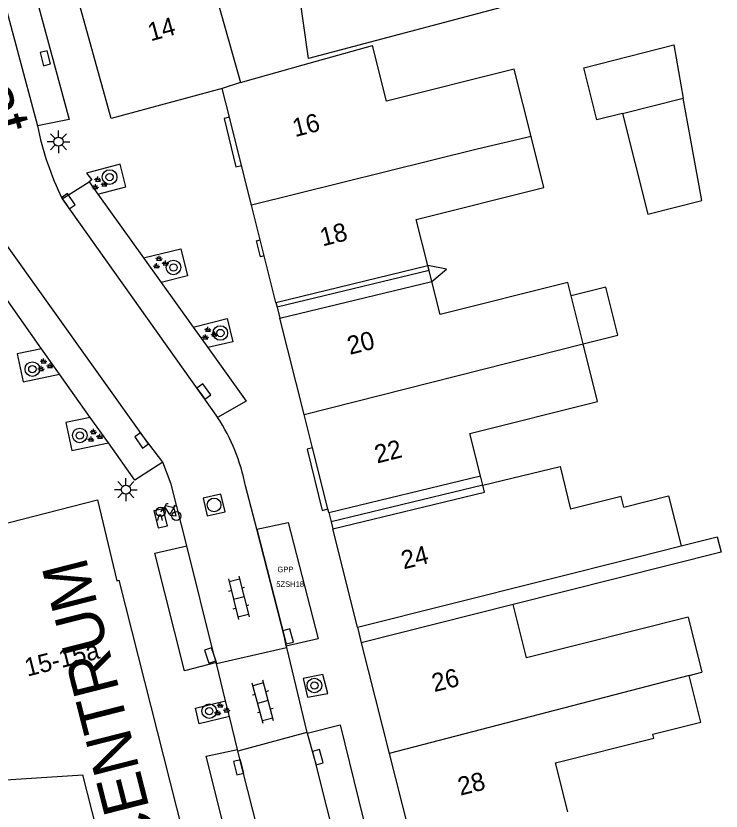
# Model space of a CAD drawing. Extents: x 132998 to 136004, y 396998 to 398512.
# Drawn here: x 133923.58 to 133962.27, y 397549.01 to 397592.61 of the extents above; entities that cross this region are included whole.
import ezdxf

# ---------------------------------------------------------------- set-up
doc = ezdxf.new("R2010")
doc.units = 0
for name, color, linetype in [('bp-anno-kenteken', 7, 'Continuous'), ('bp-grn-parkeervak', 7, 'Continuous'), ('gg-afsc-erfafscheiding', 7, 'Continuous'), ('gg-afsc-muur', 7, 'Continuous'), ('gg-anno-huisnummerreeks BGT', 7, 'Continuous'), ('gg-anno-openbare ruimte label', 7, 'Continuous'), ('gg-bbg-gedigitaliseerde bebouwing', 7, 'Continuous'), ('gg-bbg-gedigitaliseerde bebouwing onder overbouw', 7, 'Continuous'), ('gg-bbg-gedigitaliseerde bijgebouw', 7, 'Continuous'), ('gg-bbg-gedigitaliseerde overbouw', 7, 'Continuous'), ('gg-bbg-hoofdgebouw', 7, 'Continuous'), ('gg-bbg-luifel en loopbrug', 7, 'Continuous'), ('gg-bbg-pand overbouw', 7, 'Continuous'), ('gg-bbg-tussenscheiding', 7, 'Continuous'), ('gg-bbg-tussenscheiding niveau 01', 7, 'Continuous'), ('gg-knt-verharding', 7, 'Continuous'), ('gg-knt-verharding nz', 7, 'Continuous'), ('gt-anno-naam bijzondere bebouwing', 7, 'Continuous'), ('gt-grn-weggrens', 7, 'Continuous'), ('gt-symb-boom', 7, 'Continuous'), ('gt-symb-fietsenrek', 7, 'Continuous'), ('gt-symb-groenvak', 7, 'Continuous'), ('gt-symb-klinker verharding', 7, 'Continuous'), ('gt-symb-kolk', 7, 'Continuous'), ('gt-symb-lichtmast', 7, 'Continuous'), ('gt-symb-rioolschacht', 7, 'Continuous'), ('kenmerkpunt gehandicapten parkeerplaats', 7, 'Continuous')]:
    doc.layers.add(name, color=color, linetype=linetype)

# ---------------------------------------------------------------- blocks, each defined once
blk = doc.blocks.new('gt0-KOLK')
at = {"layer": 'gt-symb-kolk'}
blk.add_lwpolyline([(0, 0), (0.375, 0), (0.375, 0.4), (-0.375, 0.4), (-0.375, 0), (0, 0)], dxfattribs=at)
blk = doc.blocks.new('gt0-GRVAK')
at = {"layer": 'gt-symb-groenvak'}
for p, q in [((-0.11, 0.189), (-0.228, 0.24)), ((-0.182, 0.153), (0.088, 0.153)), ((-0.091, 0.211), (-0.156, 0.322)), ((-0.047, 0.214), (-0.047, 0.393)), ((-0.004, 0.211), (0.061, 0.322)), ((0.015, 0.189), (0.133, 0.24)), ((0.262, -0.052), (0.197, 0.059)), ((0.305, -0.049), (0.305, 0.13)), ((0.349, -0.052), (0.414, 0.059)), ((-0.245, -0.228), (-0.363, -0.177)), ((-0.318, -0.264), (-0.047, -0.264)), ((-0.226, -0.206), (-0.291, -0.095)), ((-0.183, -0.203), (-0.183, -0.024)), ((-0.139, -0.206), (-0.074, -0.095)), ((-0.12, -0.228), (-0.002, -0.177)), ((0.243, -0.074), (0.125, -0.023)), ((0.17, -0.11), (0.441, -0.11)), ((0.368, -0.074), (0.486, -0.023))]:
    blk.add_line(p, q, dxfattribs=at)
blk = doc.blocks.new('gt0-BOOM')
at = {"layer": 'gt-symb-boom'}
for radius in [0.4, 0.2]:
    blk.add_circle((0, 0), radius, dxfattribs=at)
blk = doc.blocks.new('gt0-LMAST')
at = {"layer": 'gt-symb-lichtmast'}
for p, q in [((-0.182, 0.173), (-0.447, 0.438)), ((-0.005, 0.246), (-0.005, 0.621)), ((0.172, 0.173), (0.437, 0.438)), ((-0.255, -0.004), (-0.63, -0.004)), ((-0.182, -0.181), (-0.447, -0.446)), ((-0.005, -0.254), (-0.005, -0.629)), ((0.437, -0.446), (0.172, -0.181)), ((0.245, -0.004), (0.62, -0.004))]:
    blk.add_line(p, q, dxfattribs=at)
blk.add_circle((-0.005, -0.004), 0.25, dxfattribs=at)
blk = doc.blocks.new('gt0-KL1')
at = {"layer": 'gt-symb-klinker verharding'}
for p, q in [((-0.5, 0.3), (-0.5, 0.45)), ((0.5, 0.3), (0.5, 0.45)), ((-1.15, 0.3), (1.15, 0.3)), ((-1, -0.3), (-1, 0.3)), ((0, -0.3), (0, 0.3)), ((1, -0.3), (1, 0.3)), ((-1.15, -0.3), (1.15, -0.3)), ((-0.5, -0.45), (-0.5, -0.3)), ((0.5, -0.45), (0.5, -0.3))]:
    blk.add_line(p, q, dxfattribs=at)
blk = doc.blocks.new('gt0-RS')
at = {"layer": 'gt-symb-rioolschacht'}
blk.add_lwpolyline([(-0.5, -0.5), (0.5, -0.5), (0.5, 0.5), (-0.5, 0.5)], close=True, dxfattribs=at)
blk.add_circle((0, 0), 0.375, dxfattribs=at)
blk = doc.blocks.new('gt0-FREK')
at = {"layer": 'gt-symb-fietsenrek'}
for p, q in [((0.259, 0.762), (0.294, 0.823)), ((0.54, 0.335), (0.259, 0.762)), ((0.294, 0.823), (0.767, 0.714)), ((0.767, 0.714), (0.54, 0.335)), ((0.757, 0.841), (0.866, 0.816)), ((0.767, 0.714), (0.84, 0.822)), ((0.895, 0.252), (0.767, 0.714))]:
    blk.add_line(p, q, dxfattribs=at)
for points in [[(0.294, 0.823), (0.36, 0.937), (0.452, 0.935)], [(0.036, 0.476), (0.228, 0.708), (0.259, 0.762)], [(-0.124, 0), (-0.047, 0.312), (0.053, 0.312), (0.12, 0)], [(0.54, 0.335), (0.555, 0.305), (0.895, 0.252)]]:
    blk.add_lwpolyline(points, dxfattribs=at)
for centre in [(0.036, 0.476), (0.895, 0.252)]:
    blk.add_circle(centre, 0.252, dxfattribs=at)

msp = doc.modelspace()

# ---------------------------------------------------------------- linework, layer by layer
at = {"layer": 'bp-grn-parkeervak'}
msp.add_lwpolyline([(133938.323, 397558.535), (133936.805, 397564.459), (133938.514, 397564.837), (133940.169, 397558.445), (133938.414, 397558.055), (133938.323, 397558.535)], dxfattribs=at)
at = {"layer": 'gg-afsc-erfafscheiding'}
for points in [[(133946.396, 397578.054), (133947.2, 397578.729), (133946.178, 397578.922)], [(133960.074, 397563.553), (133962.059, 397564.052), (133962.271, 397563.206), (133950.859, 397560.335)]]:
    msp.add_lwpolyline(points, dxfattribs=at)
at = {"layer": 'gg-afsc-muur'}
msp.add_lwpolyline([(133952.346, 397593.659), (133939.627, 397590.277), (133938.455, 397598.567)], dxfattribs=at)
at = {"layer": 'gg-bbg-gedigitaliseerde bebouwing'}
for p, q in [((133933.841, 397596.308), (133935.897, 397588.967)), ((133939.335, 397589.93), (133943.142, 397590.995)), ((133935.897, 397588.967), (133939.335, 397589.93)), ((133951.85, 397586), (133950.925, 397589.696)), ((133954.699, 397574.621), (133954.039, 397577.255)), ((133950.859, 397560.335), (133942.53, 397558.24)), ((133960.472, 397559.645), (133961.222, 397556.62)), ((133960.51, 397556.441), (133961.222, 397556.62)), ((133928.458, 397546.305), (133927.26, 397550.995))]:
    msp.add_line(p, q, dxfattribs=at)
for points in [[(133950.925, 397589.696), (133943.914, 397587.932), (133943.142, 397590.995)], [(133946.178, 397578.922), (133945.546, 397581.447), (133952.551, 397583.201), (133951.85, 397586)], [(133954.039, 397577.255), (133953.855, 397577.991), (133946.851, 397576.238), (133946.396, 397578.054)], [(133949.07, 397567.392), (133948.483, 397569.719), (133955.487, 397571.473), (133954.699, 397574.621)], [(133949.201, 397566.872), (133953.434, 397567.895), (133954.011, 397565.567)], [(133956.937, 397565.681), (133956.791, 397566.263), (133954.011, 397565.567)], [(133956.937, 397565.681), (133959.384, 397566.294), (133960.074, 397563.553)], [(133942.33, 397559.09), (133957.623, 397562.936), (133960.074, 397563.553)], [(133960.472, 397559.645), (133951.595, 397557.41), (133950.859, 397560.335)], [(133953.859, 397548.957), (133953.182, 397551.645), (133958.577, 397553.003), (133958.521, 397553.226), (133961.153, 397553.888), (133960.51, 397556.441)]]:
    msp.add_lwpolyline(points, dxfattribs=at)
at = {"layer": 'gg-bbg-gedigitaliseerde bebouwing onder overbouw'}
for p, q in [((133937.851, 397576.905), (133946.178, 397578.922)), ((133938.07, 397576.033), (133946.396, 397578.054)), ((133940.75, 397565.374), (133949.07, 397567.392))]:
    msp.add_line(p, q, dxfattribs=at)
msp.add_lwpolyline([(133940.972, 397564.492), (133949.29, 397566.503), (133949.201, 397566.872)], dxfattribs=at)
at = {"layer": 'gg-bbg-gedigitaliseerde bijgebouw'}
for points in [[(133956.87, 397587.261), (133955.458, 397586.906), (133954.738, 397589.773), (133959.671, 397591.036), (133960.193, 397588.097)], [(133956.87, 397587.261), (133958.256, 397581.75), (133961.221, 397582.485), (133960.193, 397588.097)]]:
    msp.add_lwpolyline(points, dxfattribs=at)
at = {"layer": 'gg-bbg-gedigitaliseerde overbouw'}
for p, q in [((133946.247, 397578.648), (133946.178, 397578.922)), ((133946.396, 397578.054), (133946.247, 397578.648)), ((133949.201, 397566.872), (133949.07, 397567.392))]:
    msp.add_line(p, q, dxfattribs=at)
at = {"layer": 'gg-bbg-hoofdgebouw'}
for p, q in [((133935.297, 397587.061), (133934.9, 397588.64)), ((133935.964, 397584.41), (133935.297, 397587.061)), ((133936.512, 397582.229), (133935.964, 397584.41)), ((133936.991, 397580.326), (133936.512, 397582.229)), ((133937.21, 397579.455), (133936.991, 397580.326)), ((133937.851, 397576.905), (133937.21, 397579.455)), ((133939.395, 397570.763), (133938.07, 397576.033)), ((133939.856, 397568.931), (133939.395, 397570.763)), ((133940.699, 397565.577), (133939.856, 397568.931)), ((133921.46, 397564.39), (133928.05, 397566.07)), ((133940.75, 397565.374), (133940.699, 397565.577)), ((133942.33, 397559.09), (133940.972, 397564.492)), ((133942.53, 397558.24), (133944.058, 397552.172)), ((133944.058, 397552.172), (133945.389, 397546.884))]:
    msp.add_line(p, q, dxfattribs=at)
for points in [[(133934.9, 397588.64), (133928.8, 397586.98), (133926.78, 397594.318)], [(133928.05, 397566.07), (133929.12, 397561.637), (133929.236, 397561.667), (133935.906, 397535.328)], [(133877.089, 397543.332), (133900.41, 397549.248), (133927.26, 397550.995)]]:
    msp.add_lwpolyline(points, dxfattribs=at)
at = {"layer": 'gg-bbg-luifel en loopbrug'}
msp.add_lwpolyline([(133954.699, 397574.621), (133956.614, 397575.1), (133955.955, 397577.734), (133954.039, 397577.255)], dxfattribs=at)
at = {"layer": 'gg-bbg-pand overbouw'}
for p, q in [((133937.851, 397576.905), (133937.916, 397576.645)), ((133937.916, 397576.645), (133938.07, 397576.033)), ((133940.75, 397565.374), (133940.879, 397564.86)), ((133940.879, 397564.86), (133940.972, 397564.492))]:
    msp.add_line(p, q, dxfattribs=at)
at = {"layer": 'gg-bbg-tussenscheiding'}
for p, q in [((133935.897, 397588.967), (133934.9, 397588.64)), ((133956.87, 397587.261), (133960.193, 397588.097)), ((133939.395, 397570.763), (133954.699, 397574.621)), ((133960.51, 397556.441), (133944.058, 397552.172))]:
    msp.add_line(p, q, dxfattribs=at)
msp.add_lwpolyline([(133951.85, 397586), (133948.883, 397585.31), (133936.512, 397582.229)], dxfattribs=at)
at = {"layer": 'gg-bbg-tussenscheiding niveau 01'}
for p, q in [((133946.247, 397578.648), (133937.916, 397576.645)), ((133949.201, 397566.872), (133940.879, 397564.86))]:
    msp.add_line(p, q, dxfattribs=at)
at = {"layer": 'gg-knt-verharding'}
for p, q in [((133926.125, 397582.583), (133927.598, 397583.51)), ((133927.598, 397583.51), (133928.079, 397582.839)), ((133928.079, 397582.839), (133930.583, 397579.344)), ((133930.583, 397579.344), (133931.556, 397577.986)), ((133924.994, 397574.359), (133922.562, 397577.786)), ((133931.556, 397577.986), (133933.311, 397575.536)), ((133933.311, 397575.536), (133934.109, 397574.422)), ((133925.982, 397572.967), (133924.994, 397574.359)), ((133927.663, 397570.598), (133925.982, 397572.967)), ((133928.659, 397569.195), (133927.663, 397570.598)), ((133936.805, 397564.459), (133936.179, 397566.839)), ((133934.595, 397557.092), (133938.433, 397557.977)), ((133938.414, 397558.055), (133938.433, 397557.977)), ((133938.433, 397557.977), (133939.545, 397553.315)), ((133934.595, 397557.092), (133934.582, 397557.145)), ((133935.089, 397555.061), (133934.595, 397557.092)), ((133935.3, 397554.193), (133935.089, 397555.061)), ((133935.739, 397552.391), (133935.3, 397554.193)), ((133939.545, 397553.315), (133935.766, 397552.286)), ((133939.545, 397553.315), (133939.552, 397553.285)), ((133935.766, 397552.286), (133935.739, 397552.391))]:
    msp.add_line(p, q, dxfattribs=at)
for points in [[(133921.864, 397604.023), (133926.505, 397586.927), (133924.763, 397586.591)], [(133935.297, 397587.061), (133935.003, 397586.985), (133935.656, 397584.333), (133935.964, 397584.41)], [(133928.079, 397582.839), (133929.616, 397583.233), (133929.308, 397584.484), (133927.458, 397583.998), (133927.743, 397583.619), (133927.598, 397583.51)], [(133937.21, 397579.455), (133937.006, 397579.404), (133936.787, 397580.275), (133936.991, 397580.326)], [(133930.583, 397579.344), (133932.635, 397579.832), (133933.002, 397578.368), (133931.556, 397577.986)], [(133933.311, 397575.536), (133935.173, 397576.013), (133935.483, 397574.743), (133934.109, 397574.422)], [(133924.994, 397574.359), (133923.642, 397574.086), (133923.975, 397572.544), (133925.982, 397572.967)], [(133934.109, 397574.422), (133936.209, 397571.491), (133934.649, 397570.597)], [(133927.663, 397570.598), (133926.317, 397570.324), (133926.647, 397568.788), (133928.659, 397569.195)], [(133931.637, 397568.134), (133930.106, 397567.156), (133928.659, 397569.195)], [(133939.856, 397568.931), (133939.556, 397568.855), (133940.39, 397565.499), (133940.699, 397565.577)], [(133932.954, 397563.557), (133932.104, 397566.934), (133931.637, 397568.134)], [(133936.805, 397564.459), (133938.514, 397564.837), (133940.169, 397558.445), (133938.414, 397558.055)], [(133934.582, 397557.145), (133932.84, 397556.693), (133931.211, 397563.154), (133932.954, 397563.557)], [(133939.337, 397556.277), (133939.583, 397555.246), (133940.693, 397555.457), (133940.412, 397556.503), (133939.337, 397556.277)], [(133935.3, 397554.193), (133933.639, 397553.789), (133933.43, 397554.657), (133935.089, 397555.061)], [(133939.552, 397553.285), (133941.363, 397553.743), (133944.381, 397541.454)], [(133937.098, 397539.746), (133934.011, 397552.009), (133935.739, 397552.391)]]:
    msp.add_lwpolyline(points, dxfattribs=at)
for centre, radius, start, end in [((133940.585, 397589.732), 16.131, 191.2293, 206.3084), ((133925.644, 397564.74), 10.742, 11.2666, 33.0389)]:
    msp.add_arc(centre, radius, start, end, dxfattribs=at)
at = {"layer": 'gg-knt-verharding nz'}
for p, q in [((133926.125, 397582.583), (133934.649, 397570.597)), ((133938.841, 397540.162), (133935.766, 397552.286))]:
    msp.add_line(p, q, dxfattribs=at)
for points in [[(133920.124, 397603.551), (133922.512, 397594.946), (133924.763, 397586.591)], [(133931.637, 397568.134), (133930.641, 397569.45), (133922.757, 397580.502), (133922.25, 397581.368), (133921.883, 397582.302), (133920.843, 397585.929)], [(133931.155, 397565.474), (133931.386, 397564.546), (133931.891, 397564.657), (133931.661, 397565.585), (133931.155, 397565.474)], [(133936.805, 397564.459), (133938.323, 397558.535), (133938.414, 397558.055)], [(133934.582, 397557.145), (133934.433, 397557.594), (133932.954, 397563.557)], [(133939.552, 397553.285), (133939.95, 397551.906), (133942.674, 397541.085)]]:
    msp.add_lwpolyline(points, dxfattribs=at)
at = {"layer": 'gt-grn-weggrens'}
msp.add_line((133942.33, 397559.09), (133942.53, 397558.24), dxfattribs=at)

# ---------------------------------------------------------------- block references
at = {"layer": 'gt-symb-boom'}
for p in [(133928.723, 397583.777), (133932.226, 397578.82), (133934.799, 397575.223), (133924.484, 397573.244), (133927.084, 397569.606), (133939.957, 397555.893), (133934.19, 397554.485)]:
    msp.add_blockref('gt0-BOOM', p, dxfattribs=at)
at = {"layer": 'gt-symb-fietsenrek'}
msp.add_blockref('gt0-FREK', (133931.488, 397564.938), dxfattribs=at)
at = {"layer": 'gt-symb-groenvak'}
for p in [(133928.129, 397583.405), (133931.486, 397579.072), (133934.167, 397575.173), (133925.15, 397573.44), (133927.885, 397569.568), (133934.844, 397554.566)]:
    msp.add_blockref('gt0-GRVAK', p, dxfattribs=at)
at = {"layer": 'gt-symb-klinker verharding'}
for p, rotation in [((133935.807, 397560.694), -75.93596328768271), ((133937.132, 397554.992), 105.06423394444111)]:
    msp.add_blockref('gt0-KL1', p, dxfattribs=dict(at, rotation=rotation))
at = {"layer": 'gt-symb-kolk'}
for p, rotation in [((133925.003, 397590.247), -76.22785456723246), ((133926.296, 397582.336), -55.181645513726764), ((133933.728, 397571.902), -54.56219853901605), ((133930.641, 397569.45), 125.51769786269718), ((133938.323, 397558.535), -75.64421500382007), ((133934.432, 397557.594), 108.36246843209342), ((133939.95, 397551.906), -73.92082762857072), ((133935.992, 397551.451), 104.17514205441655)]:
    msp.add_blockref('gt0-KOLK', p, dxfattribs=dict(at, rotation=rotation))
at = {"layer": 'gt-symb-lichtmast'}
for p in [(133925.923, 397585.717), (133929.62, 397566.635)]:
    msp.add_blockref('gt0-LMAST', p, dxfattribs=at)
at = {"layer": 'gt-symb-rioolschacht', "rotation": -76.99249520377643}
msp.add_blockref('gt0-RS', (133934.458, 397565.794), dxfattribs=at)

# ---------------------------------------------------------------- texts
at = {"layer": 'bp-anno-kenteken'}
msp.add_text('5ZSH18', height=0.3, dxfattribs=at).set_placement((133937.868, 397561.299))
at = {"layer": 'gg-anno-huisnummerreeks BGT'}
for s, rotation, p in [('14', 15.4, (133930.977, 397591.216)), ('16', 14.1, (133938.895, 397585.966)), ('18', 14.1, (133940.404, 397579.968)), ('20', 14.1, (133941.898, 397574.023)), ('22', 14.1, (133943.397, 397568.063)), ('24', 14.1, (133944.856, 397562.259)), ('15-15a', 14.2, (133924.206, 397556.375)), ('26', 14.1, (133946.536, 397555.526)), ('28', 14.1, (133947.966, 397549.847))]:
    msp.add_text(s, height=1, rotation=rotation, dxfattribs=at).set_placement(p)
at = {"layer": 'gg-anno-openbare ruimte label'}
msp.add_text('Theresiastraat', height=2.5, rotation=285.8, dxfattribs=at).set_placement((133916.258, 397606.468))
at = {"layer": 'gt-anno-naam bijzondere bebouwing'}
msp.add_text('BUURTCENTRUM', height=2.5, rotation=104.3003, dxfattribs=at).set_placement((133934.364, 397535.677))
at = {"layer": 'kenmerkpunt gehandicapten parkeerplaats'}
msp.add_text('GPP', height=0.3, dxfattribs=at).set_placement((133937.929, 397562.106))

doc.saveas('drawing.dxf')
